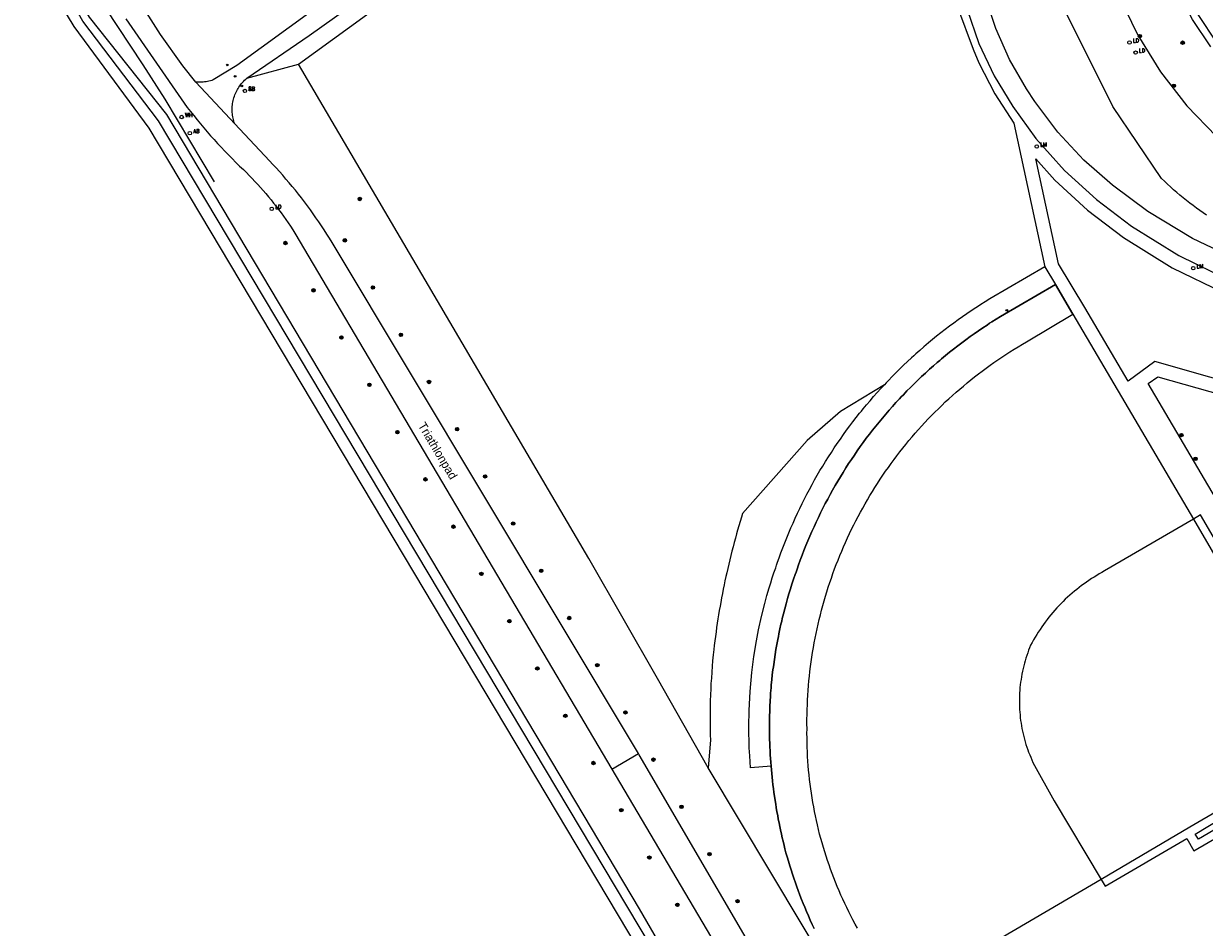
# Model space of a CAD drawing. Header units: metres. Extents: x 138165 to 154469, y 480134 to 494189.
# Tile 722 of 1056: x 144911 to 145082, y 489094 to 489226. Entities that reach past the tile are written whole.
import ezdxf

# ---------------------------------------------------------------- set-up
doc = ezdxf.new("R2010")
doc.units = ezdxf.units.M
doc.header["$LTSCALE"] = 0.001
doc.header["$MEASUREMENT"] = 0
for name, color, linetype, lineweight in [('TOP-L-terrein schutting raster hek leuning', 7, 'Continuous', 0), ('TOP-L-topo objecten punt', 7, 'Continuous', 0), ('TOP-L-topo objecten vlak', 7, 'Continuous', 0), ('TOP-L-verharding vangrail', 7, 'Continuous', 0), ('TOP-T-topo huisnummering naamgeving', 7, 'Continuous', 0)]:
    doc.layers.add(name, color=color, linetype=linetype, lineweight=lineweight)
doc.styles.add('Style-INTL_ISO', font='INTL_ISO.shx')
doc.styles.add('Style-STANDARD', font='STANDARD.shx')

# ---------------------------------------------------------------- blocks, each defined once
blk = doc.blocks.new('24')
at = {"layer": 'TOP-L-topo objecten punt', "color": 7, "linetype": 'Continuous', "lineweight": 0}
for radius in [0.025, 0.0182, 0.0115, 0.005]:
    blk.add_circle((0, 0), radius, dxfattribs=at)
blk = doc.blocks.new('121')
at = {"layer": 'TOP-L-topo objecten punt', "color": 7, "linetype": 'Continuous', "lineweight": 0}
blk.add_circle((0, 0), 0.025, dxfattribs=at)
at = {"layer": 'TOP-L-topo objecten punt', "color": 7, "linetype": 'Continuous', "lineweight": 0, "style": 'Style-STANDARD'}
blk.add_text('LD', height=0.06, dxfattribs=at).set_placement((0.0483, 0))
blk = doc.blocks.new('10')
at = {"layer": 'TOP-L-topo objecten punt', "linetype": 'Continuous', "lineweight": 0}
blk.add_circle((0, 0), 0.0125, dxfattribs=at)
blk = doc.blocks.new('16')
at = {"layer": 'TOP-L-topo objecten punt', "color": 7, "linetype": 'Continuous', "lineweight": 0}
blk.add_circle((0, 0), 0.025, dxfattribs=at)
at = {"layer": 'TOP-L-topo objecten punt', "color": 7, "linetype": 'Continuous', "lineweight": 0, "style": 'Style-STANDARD'}
blk.add_text('LM', height=0.06, dxfattribs=at).set_placement((0.0483, 0))
blk = doc.blocks.new('11')
at = {"layer": 'TOP-L-topo objecten punt', "color": 7, "linetype": 'Continuous', "lineweight": 0}
blk.add_circle((0, 0), 0.025, dxfattribs=at)
at = {"layer": 'TOP-L-topo objecten punt', "color": 7, "linetype": 'Continuous', "lineweight": 0, "style": 'Style-STANDARD'}
blk.add_text('AB', height=0.06, dxfattribs=at).set_placement((0.0483, 0))
blk = doc.blocks.new('302')
at = {"layer": 'TOP-L-topo objecten punt', "color": 7, "linetype": 'Continuous', "lineweight": 0}
blk.add_circle((0, 0), 0.025, dxfattribs=at)
at = {"layer": 'TOP-L-topo objecten punt', "color": 7, "linetype": 'Continuous', "lineweight": 0, "style": 'Style-STANDARD'}
blk.add_text('WH', height=0.06, dxfattribs=at).set_placement((0.0483, 0))
blk = doc.blocks.new('175')
at = {"layer": 'TOP-L-topo objecten punt', "color": 7, "linetype": 'Continuous', "lineweight": 0}
blk.add_circle((0, 0), 0.025, dxfattribs=at)
at = {"layer": 'TOP-L-topo objecten punt', "color": 7, "linetype": 'Continuous', "lineweight": 0, "style": 'Style-STANDARD'}
blk.add_text('SB', height=0.06, dxfattribs=at).set_placement((0.0483, 0))

msp = doc.modelspace()

# ---------------------------------------------------------------- linework, layer by layer
at = {"layer": 'TOP-L-terrein schutting raster hek leuning', "flags": 128}
for points in [[(145082.36, 489285.37), (145081.51, 489283.6), (145078.75, 489276.78), (145076.72, 489269.69), (145075.44, 489262.44), (145074.93, 489255.09), (145075.19, 489247.73), (145075.44, 489244.34), (145076.2, 489239.75), (145077.44, 489235.27), (145079.14, 489230.95), (145081.28, 489226.83), (145083.84, 489222.95)], [(145025.39, 489094.12), (145025.13, 489094.68), (145024.85, 489095.3), (145024.58, 489095.93), (145024.31, 489096.56), (145024.04, 489097.19), (145023.81, 489097.76), (145023.59, 489098.33), (145023.34, 489098.96), (145023.1, 489099.61), (145022.89, 489100.18), (145022.69, 489100.75), (145022.46, 489101.4), (145022.27, 489101.98), (145022.06, 489102.63), (145021.88, 489103.21), (145021.67, 489103.87), (145021.48, 489104.52), (145021.31, 489105.11), (145021.17, 489105.66), (145021.04, 489106.18), (145020.89, 489106.78), (145020.77, 489107.3), (145020.65, 489107.83), (145020.52, 489108.43), (145020.41, 489108.95), (145020.31, 489109.48), (145020.2, 489110.01), (145020.11, 489110.53), (145020.01, 489111.06), (145019.91, 489111.67), (145019.82, 489112.2), (145019.74, 489112.73), (145019.65, 489113.34), (145019.57, 489113.87), (145019.49, 489114.48), (145019.43, 489115.01), (145019.36, 489115.55), (145019.31, 489116.08), (145019.25, 489116.62), (145019.16, 489117.69), (145019.11, 489118.3), (145019.07, 489118.84), (145019.04, 489119.37), (145019, 489119.91), (145018.98, 489120.52), (145018.95, 489121.06), (145018.93, 489121.6), (145018.92, 489122.13), (145018.91, 489122.75), (145018.91, 489123.48), (145018.91, 489124.22), (145018.92, 489124.96), (145018.95, 489125.69), (145018.98, 489126.43), (145019.01, 489127.16), (145019.06, 489127.9), (145019.09, 489128.34), (145019.15, 489129.07), (145019.18, 489129.51), (145019.26, 489130.24), (145019.33, 489130.97), (145019.42, 489131.7), (145019.48, 489132.14), (145019.53, 489132.5), (145019.63, 489133.23), (145019.74, 489133.96), (145019.86, 489134.68), (145019.99, 489135.41), (145020.12, 489136.13), (145020.21, 489136.57), (145020.28, 489136.93), (145020.43, 489137.65), (145020.59, 489138.36), (145020.69, 489138.79), (145020.77, 489139.15), (145020.95, 489139.86), (145021.13, 489140.58), (145021.32, 489141.29), (145021.44, 489141.71), (145021.54, 489142.07), (145021.75, 489142.77), (145021.96, 489143.48), (145022.19, 489144.18), (145022.42, 489144.88), (145022.65, 489145.57), (145022.78, 489145.92), (145022.92, 489146.33), (145023.15, 489146.97), (145023.4, 489147.67), (145023.66, 489148.37), (145023.93, 489149.07), (145024.21, 489149.77), (145024.49, 489150.46), (145024.79, 489151.15), (145025.08, 489151.83), (145025.39, 489152.52), (145025.7, 489153.19), (145026.02, 489153.87), (145026.35, 489154.54), (145026.69, 489155.21), (145027.03, 489155.88), (145027.38, 489156.54), (145027.73, 489157.2), (145028.1, 489157.85), (145028.47, 489158.5), (145028.85, 489159.14), (145029.23, 489159.79), (145029.62, 489160.42), (145030.02, 489161.06), (145030.42, 489161.69), (145030.83, 489162.31), (145031.25, 489162.93), (145031.68, 489163.55), (145032.11, 489164.16), (145032.55, 489164.77), (145032.99, 489165.37), (145033.44, 489165.96), (145033.9, 489166.56), (145034.36, 489167.14), (145034.61, 489167.45), (145034.85, 489167.74), (145035.32, 489168.32), (145035.81, 489168.89), (145036.3, 489169.45), (145036.79, 489170.01), (145037.3, 489170.57), (145037.8, 489171.12), (145038.06, 489171.39), (145038.37, 489171.71), (145038.89, 489172.25), (145039.42, 489172.78), (145039.95, 489173.31), (145040.48, 489173.83), (145041.03, 489174.35), (145041.58, 489174.86), (145041.91, 489175.16), (145042.18, 489175.41), (145042.74, 489175.91), (145043.31, 489176.4), (145043.65, 489176.69), (145043.93, 489176.93), (145044.51, 489177.41), (145045.09, 489177.88), (145045.68, 489178.35), (145046.27, 489178.81), (145046.86, 489179.26), (145047.46, 489179.7), (145048.07, 489180.15), (145048.68, 489180.58), (145049.29, 489181.01), (145049.91, 489181.43), (145050.54, 489181.84), (145050.91, 489182.09), (145051.23, 489182.29), (145051.86, 489182.69), (145052.49, 489183.08), (145060.47, 489187.72), (145063.01, 489183.4), (145080.53, 489153.6), (145088.24, 489140.38)], [(145089.38, 489114.32), (145080.01, 489108.83)], [(145080.01, 489108.83), (145067.11, 489101.23), (145036.96, 489083.56)]]:
    msp.add_lwpolyline(points, dxfattribs=at)
at = {"layer": 'TOP-L-topo objecten vlak', "flags": 128}
for points in [[(145083.05, 489222.28), (145080.4, 489226.28), (145078.18, 489230.53), (145076.42, 489234.99), (145075.13, 489239.6), (145074.33, 489244.33), (145074.07, 489247.62), (145073.65, 489254.48), (145073.96, 489261.35), (145074.98, 489268.15), (145076.71, 489274.81), (145079.12, 489281.25), (145081.48, 489286.11), (145084.85, 489292.77)], [(145082.36, 489285.37), (145081.51, 489283.6), (145078.75, 489276.78), (145076.72, 489269.69), (145075.44, 489262.44), (145074.93, 489255.09), (145075.19, 489247.73), (145075.44, 489244.34), (145076.2, 489239.75), (145077.44, 489235.27), (145079.14, 489230.95), (145081.28, 489226.83), (145083.84, 489222.95)], [(144942.96, 489217.71), (144952.01, 489223.93), (145028.19, 489278.12)], [(144950.47, 489219.77), (144991.09, 489249.28), (145000, 489255.59), (145026.96, 489274.47), (145027.44, 489274.56), (145028.05, 489274.6), (145028.66, 489274.59), (145029.26, 489274.51), (145029.83, 489274.29), (145030.41, 489273.99), (145030.96, 489273.63), (145031.47, 489273.22), (145031.93, 489272.75), (145032.34, 489272.24), (145046.22, 489228.07), (145048.5, 489221.94), (145049.34, 489219.96), (145051.66, 489215.45), (145054.44, 489211.2), (145058.95, 489190.31)], [(145033.67, 489275), (145036.67, 489264.22), (145047.47, 489228.25), (145047.63, 489227.7), (145049.34, 489222.78), (145051.56, 489218.05), (145054.26, 489213.59), (145057.61, 489208.98), (145061.79, 489204.31), (145066.43, 489200.09), (145071.51, 489196.22), (145078.4, 489191.93), (145085.7, 489188.38), (145087.72, 489187.49), (145100.32, 489182.87), (145141.1, 489173.35)], [(145082.44, 489197.8), (145081.94, 489198.15), (145081.44, 489198.5), (145080.95, 489198.85), (145080.47, 489199.22), (145079.99, 489199.58), (145079.51, 489199.96), (145079.04, 489200.34), (145078.57, 489200.72), (145078.11, 489201.12), (145077.65, 489201.51), (145077.2, 489201.92), (145076.75, 489202.32), (145076.31, 489202.74), (145075.87, 489203.16), (145068.83, 489213.6), (145060.68, 489230), (145062.27, 489251.94), (145065.8, 489261.83), (145065.89, 489261.82)], [(145065.89, 489261.82), (145065.33, 489256.51), (145065.31, 489247.08), (145066.1, 489241.53), (145067.59, 489235.46), (145069.71, 489229.59), (145072.43, 489223.97), (145075.72, 489218.67), (145079.55, 489213.73), (145083.87, 489209.23), (145083.99, 489209.12), (145092.52, 489202.12), (145101.74, 489196.04), (145108.91, 489192.33)], [(144935.54, 489217.14), (144933.68, 489219.5), (144930.42, 489224.08), (144926.43, 489230.36), (144919.34, 489242.56)], [(144910.53, 489237.34), (144917.81, 489225.25), (144928.75, 489210.47), (145039.75, 489024.1), (145048.81, 489008.9), (145179.92, 488787.81), (145218.05, 488723.49)], [(145219.59, 488724.42), (145179.83, 488791.49), (145056.18, 489000), (145040.49, 489026.38), (145020.02, 489060.75), (145000, 489094.38), (144930.14, 489211.54), (144919.12, 489226.03), (144912.2, 489238.33)], [(144912.63, 489238.58), (144920.04, 489226.58), (144931.29, 489212.44), (145000, 489096.98), (145020.7, 489061.16), (145041.17, 489026.79), (145051.04, 489010.23), (145057.11, 489000), (145180.52, 488791.9), (145220.28, 488724.83)], [(145087.23, 489191.19), (145080.38, 489194.42), (145073.91, 489198.34), (145068.78, 489202.17), (145064.59, 489205.82), (145060.81, 489209.89), (145057.47, 489214.33), (145056.27, 489216.2), (145053.82, 489220.45), (145051.83, 489224.93), (145050.43, 489229.21)], [(144952.68, 489227.65), (144941.53, 489219.58), (144938.09, 489217.47), (144937.88, 489217.4), (144937.67, 489217.35), (144937.46, 489217.3), (144937.25, 489217.25), (144937.04, 489217.21), (144936.83, 489217.18), (144936.61, 489217.16), (144936.4, 489217.14), (144936.18, 489217.13), (144935.97, 489217.13), (144935.75, 489217.13), (144935.54, 489217.14)], [(144925.4, 489226.38), (144933.84, 489214.09), (144934.31, 489213.48), (144934.78, 489212.88), (144935.25, 489212.28), (144935.73, 489211.69), (144936.22, 489211.1), (144936.71, 489210.52), (144937.21, 489209.94), (144937.71, 489209.37), (144938.22, 489208.8), (144938.73, 489208.24), (144939.25, 489207.68), (144939.77, 489207.12), (144940.3, 489206.58), (144940.84, 489206.03), (144941.38, 489205.49), (144941.92, 489204.96), (144942.48, 489204.43), (144942.9, 489204.02), (144943.32, 489203.59), (144943.73, 489203.16), (144944.14, 489202.73), (144944.55, 489202.29), (144944.95, 489201.85), (144945.34, 489201.4), (144945.73, 489200.95), (144946.11, 489200.49), (144946.49, 489200.03), (144946.86, 489199.57), (144947.23, 489199.1), (144947.59, 489198.62), (144947.95, 489198.14), (144948.3, 489197.66), (144948.64, 489197.17), (144948.98, 489196.68), (144949.31, 489196.19), (144949.64, 489195.69), (144949.96, 489195.18), (144996, 489117.26)], [(144942.96, 489217.71), (144950.47, 489219.77)], [(145010.02, 489117.47), (145002.64, 489130.47), (144992.69, 489147.9), (144950.47, 489219.77)], [(144941.21, 489211.09), (144935.54, 489217.14)], [(144941.21, 489211.09), (144941.14, 489211.29), (144941.08, 489211.5), (144941.02, 489211.7), (144940.97, 489211.91), (144940.93, 489212.12), (144940.9, 489212.34), (144940.87, 489212.55), (144940.86, 489212.76), (144940.85, 489212.98), (144940.84, 489213.19), (144940.85, 489213.41), (144940.86, 489213.62), (144940.88, 489213.83), (144940.91, 489214.05), (144940.95, 489214.26), (144940.99, 489214.47), (144941.04, 489214.68), (144941.1, 489214.88), (144941.17, 489215.09), (144941.24, 489215.29), (144941.32, 489215.49), (144941.41, 489215.68), (144941.5, 489215.88), (144941.6, 489216.07), (144941.71, 489216.25), (144941.83, 489216.43), (144941.95, 489216.61), (144942.07, 489216.78), (144942.21, 489216.95), (144942.35, 489217.11), (144942.49, 489217.27), (144942.64, 489217.42), (144942.8, 489217.57), (144942.96, 489217.71)], [(144999.87, 489119.55), (144955.36, 489193.86), (144954.98, 489194.46), (144954.6, 489195.07), (144954.22, 489195.66), (144953.82, 489196.26), (144953.42, 489196.85), (144953.02, 489197.44), (144952.61, 489198.02), (144952.2, 489198.6), (144951.77, 489199.17), (144951.35, 489199.74), (144950.91, 489200.31), (144950.47, 489200.87), (144950.03, 489201.43), (144949.58, 489201.98), (144949.12, 489202.53), (144948.66, 489203.07), (144948.2, 489203.61), (144947.73, 489204.15), (144947.25, 489204.67), (144946.77, 489205.2), (144946.28, 489205.72), (144941.21, 489211.09)], [(145060.9, 489190.73), (145057.61, 489205.98), (145060.37, 489202.9), (145065.15, 489198.55), (145070.38, 489194.57), (145077.43, 489190.17), (145084.86, 489186.56), (145086.98, 489185.64), (145099.75, 489180.95), (145149.34, 489169.37), (145147.62, 489162.3), (145146.45, 489157.68), (145098.07, 489170.01), (145095.74, 489171.26), (145090.88, 489171.99), (145074.94, 489176.53), (145071.06, 489173.67), (145064.74, 489184.41), (145060.9, 489190.73)], [(145058.95, 489190.31), (145050.95, 489185.65), (145050.27, 489185.23), (145049.61, 489184.82), (145049.28, 489184.6), (145048.89, 489184.35), (145048.24, 489183.92), (145047.59, 489183.48), (145046.95, 489183.03), (145046.32, 489182.58), (145045.69, 489182.12), (145045.06, 489181.66), (145044.44, 489181.18), (145043.82, 489180.7), (145043.21, 489180.22), (145042.61, 489179.73), (145042.01, 489179.23), (145041.71, 489178.97), (145041.35, 489178.67), (145040.76, 489178.16), (145040.18, 489177.65), (145039.89, 489177.38), (145039.54, 489177.06), (145038.97, 489176.53), (145038.41, 489176), (145037.85, 489175.45), (145037.29, 489174.9), (145036.74, 489174.35), (145036.2, 489173.79), (145035.88, 489173.45), (145035.61, 489173.16)], [(145058.95, 489190.31), (145060.47, 489187.72)], [(145060.47, 489187.72), (145052.49, 489183.08), (145051.86, 489182.69), (145051.23, 489182.29), (145050.91, 489182.09), (145050.54, 489181.84), (145049.91, 489181.43), (145049.29, 489181.01), (145048.68, 489180.58), (145048.07, 489180.15), (145047.46, 489179.7), (145046.86, 489179.26), (145046.27, 489178.81), (145045.68, 489178.35), (145045.09, 489177.88), (145044.51, 489177.41), (145043.93, 489176.93), (145043.65, 489176.69), (145043.31, 489176.4), (145042.74, 489175.91), (145042.18, 489175.41), (145041.91, 489175.16), (145041.58, 489174.86), (145041.03, 489174.35), (145040.48, 489173.83), (145039.95, 489173.31), (145039.42, 489172.78), (145038.89, 489172.25), (145038.37, 489171.71), (145038.06, 489171.39), (145037.8, 489171.12), (145037.3, 489170.57), (145036.79, 489170.01), (145036.3, 489169.45), (145035.81, 489168.89), (145035.32, 489168.32), (145034.85, 489167.74), (145034.61, 489167.45), (145034.36, 489167.14), (145033.9, 489166.56), (145033.44, 489165.96), (145032.99, 489165.37), (145032.55, 489164.77), (145032.11, 489164.16), (145031.68, 489163.55), (145031.25, 489162.93), (145030.83, 489162.31), (145030.42, 489161.69), (145030.02, 489161.06), (145029.62, 489160.42), (145029.23, 489159.79), (145028.85, 489159.14), (145028.47, 489158.5), (145028.1, 489157.85), (145027.73, 489157.2), (145027.38, 489156.54), (145027.03, 489155.88), (145026.69, 489155.21), (145026.35, 489154.54), (145026.02, 489153.87), (145025.7, 489153.19), (145025.39, 489152.52), (145025.08, 489151.83), (145024.79, 489151.15), (145024.49, 489150.46), (145024.21, 489149.77), (145023.93, 489149.07), (145023.66, 489148.37), (145023.4, 489147.67), (145023.15, 489146.97), (145022.92, 489146.33), (145022.78, 489145.92), (145022.65, 489145.57), (145022.42, 489144.88), (145022.19, 489144.18), (145021.96, 489143.48), (145021.75, 489142.77), (145021.54, 489142.07), (145021.44, 489141.71), (145021.32, 489141.29), (145021.13, 489140.58), (145020.95, 489139.86), (145020.77, 489139.15), (145020.69, 489138.79), (145020.59, 489138.36), (145020.43, 489137.65), (145020.28, 489136.93), (145020.21, 489136.57), (145020.12, 489136.13), (145019.99, 489135.41), (145019.86, 489134.68), (145019.74, 489133.96), (145019.63, 489133.23), (145019.53, 489132.5), (145019.48, 489132.14), (145019.42, 489131.7), (145019.33, 489130.97), (145019.26, 489130.24), (145019.18, 489129.51), (145019.15, 489129.07), (145019.09, 489128.34), (145019.06, 489127.9), (145019.01, 489127.16), (145018.98, 489126.43), (145018.95, 489125.69), (145018.92, 489124.96), (145018.91, 489124.22), (145018.91, 489123.48), (145018.91, 489122.75), (145018.92, 489122.13), (145018.93, 489121.6), (145018.95, 489121.06), (145018.98, 489120.52), (145019, 489119.91), (145019.04, 489119.37), (145019.07, 489118.84), (145019.11, 489118.3), (145019.16, 489117.69)], [(145063.01, 489183.4), (145060.47, 489187.72)], [(145031.69, 489094.16), (145031.37, 489094.75), (145031.05, 489095.35), (145030.74, 489095.94), (145030.44, 489096.54), (145030.14, 489097.14), (145029.85, 489097.75), (145029.57, 489098.36), (145029.3, 489098.97), (145029.03, 489099.59), (145028.77, 489100.21), (145028.51, 489100.83), (145028.27, 489101.45), (145028.03, 489102.08), (145027.8, 489102.71), (145027.57, 489103.35), (145027.36, 489103.98), (145027.15, 489104.62), (145026.94, 489105.26), (145026.75, 489105.9), (145026.56, 489106.55), (145026.38, 489107.2), (145026.21, 489107.84), (145026.05, 489108.5), (145025.89, 489109.15), (145025.74, 489109.8), (145025.6, 489110.46), (145025.46, 489111.12), (145025.34, 489111.78), (145025.22, 489112.44), (145025.11, 489113.1), (145025.01, 489113.77), (145024.91, 489114.43), (145024.82, 489115.1), (145024.74, 489115.76), (145024.67, 489116.43), (145024.61, 489117.1), (145024.55, 489117.77), (145024.5, 489118.44), (145024.46, 489119.11), (145024.43, 489119.78), (145024.4, 489120.45), (145024.39, 489121.12), (145024.38, 489121.8), (145024.37, 489122.47), (145024.38, 489123.14), (145024.37, 489123.84), (145024.37, 489124.53), (145024.38, 489125.23), (145024.4, 489125.93), (145024.42, 489126.62), (145024.45, 489127.32), (145024.49, 489128.02), (145024.54, 489128.71), (145024.6, 489129.41), (145024.66, 489130.1), (145024.73, 489130.8), (145024.8, 489131.49), (145024.89, 489132.18), (145024.98, 489132.88), (145025.08, 489133.57), (145025.19, 489134.25), (145025.3, 489134.94), (145025.42, 489135.63), (145025.55, 489136.31), (145025.69, 489137), (145025.84, 489137.68), (145025.99, 489138.36), (145026.15, 489139.04), (145026.32, 489139.72), (145026.49, 489140.39), (145026.67, 489141.07), (145026.86, 489141.74), (145027.05, 489142.41), (145027.26, 489143.07), (145027.47, 489143.74), (145027.69, 489144.4), (145027.91, 489145.06), (145028.14, 489145.72), (145028.38, 489146.37), (145028.63, 489147.03), (145028.88, 489147.67), (145029.14, 489148.32), (145029.41, 489148.97), (145029.69, 489149.61), (145029.97, 489150.24), (145030.26, 489150.88), (145030.55, 489151.51), (145030.86, 489152.14), (145031.17, 489152.77), (145031.48, 489153.39), (145031.8, 489154.01), (145032.13, 489154.62), (145032.47, 489155.23), (145032.81, 489155.84), (145033.16, 489156.44), (145033.52, 489157.04), (145033.88, 489157.64), (145034.25, 489158.23), (145034.63, 489158.82), (145035.01, 489159.41), (145035.4, 489159.99), (145035.79, 489160.57), (145036.2, 489161.15), (145036.61, 489161.72), (145037.02, 489162.28), (145037.44, 489162.84), (145037.87, 489163.4), (145038.3, 489163.95), (145038.74, 489164.49), (145039.19, 489165.04), (145039.64, 489165.57), (145040.1, 489166.1), (145040.56, 489166.63), (145041.03, 489167.15), (145041.5, 489167.66), (145041.98, 489168.18), (145042.47, 489168.68), (145042.96, 489169.18), (145043.46, 489169.67), (145043.96, 489170.16), (145044.47, 489170.65), (145044.98, 489171.12), (145045.5, 489171.59), (145046.03, 489172.06), (145046.56, 489172.52), (145047.09, 489172.97), (145047.63, 489173.42), (145048.17, 489173.86), (145048.72, 489174.3), (145049.28, 489174.73), (145049.83, 489175.15), (145050.4, 489175.57), (145050.97, 489175.98), (145051.54, 489176.39), (145052.11, 489176.78), (145052.7, 489177.17), (145053.28, 489177.56), (145053.87, 489177.94), (145054.47, 489178.31), (145055.06, 489178.68), (145055.67, 489179.04), (145056.27, 489179.39), (145063.01, 489183.4)], [(145063.01, 489183.4), (145080.53, 489153.6)], [(145101.2, 489127.02), (145073.95, 489173.32), (145075.34, 489174.33), (145090.45, 489170.04), (145095.1, 489169.33), (145097.34, 489168.13), (145146.62, 489155.57), (145146.58, 489154.62)], [(145035.61, 489173.16), (145029.22, 489169.28), (145024.38, 489165.07), (145015, 489154.44), (145014.84, 489153.91), (145014.65, 489153.29), (145014.47, 489152.66), (145014.29, 489152.03), (145014.13, 489151.5), (145013.96, 489150.87), (145013.79, 489150.24), (145013.62, 489149.61), (145013.46, 489148.98), (145013.3, 489148.35), (145013.14, 489147.72), (145012.99, 489147.08), (145012.85, 489146.45), (145012.7, 489145.81), (145012.58, 489145.27), (145012.45, 489144.63), (145012.33, 489144.08), (145012.2, 489143.44), (145012.08, 489142.81), (145011.95, 489142.16), (145011.84, 489141.52), (145011.74, 489140.97), (145011.63, 489140.33), (145011.52, 489139.69), (145011.43, 489139.14), (145011.33, 489138.49), (145011.24, 489137.85), (145011.15, 489137.21), (145011.06, 489136.56), (145010.97, 489135.91), (145010.89, 489135.27), (145010.82, 489134.66), (145010.74, 489133.88), (145010.66, 489133.02), (145010.6, 489132.24), (145010.53, 489131.37), (145010.47, 489130.51), (145010.42, 489129.73), (145010.39, 489128.95), (145010.35, 489128.08), (145010.32, 489127.22), (145010.3, 489126.43), (145010.29, 489125.65), (145010.29, 489124.79), (145010.29, 489123.92), (145010.3, 489123.14), (145010.32, 489122.27), (145010.34, 489121.47), (145010.02, 489117.47)], [(145019.16, 489117.69), (145016.17, 489117.44), (145016.04, 489119.19), (145015.98, 489120.39), (145015.91, 489123.49), (145015.95, 489125.79), (145016.1, 489128.56), (145016.35, 489131.31), (145016.66, 489133.67), (145017.03, 489135.94), (145017.34, 489137.53), (145017.77, 489139.47), (145018.23, 489141.34), (145018.55, 489142.53), (145018.88, 489143.65), (145019.1, 489144.37), (145019.33, 489145.1), (145019.57, 489145.83), (145019.82, 489146.55), (145019.95, 489146.92), (145020.1, 489147.34), (145020.32, 489147.98), (145020.59, 489148.71), (145020.86, 489149.44), (145021.14, 489150.17), (145021.43, 489150.89), (145021.72, 489151.61), (145022.03, 489152.33), (145022.34, 489153.05), (145022.66, 489153.76), (145022.99, 489154.47), (145023.32, 489155.17), (145023.66, 489155.87), (145024.01, 489156.57), (145024.37, 489157.26), (145024.73, 489157.95), (145025.11, 489158.64), (145025.48, 489159.32), (145025.87, 489160), (145026.26, 489160.67), (145026.67, 489161.34), (145027.07, 489162.01), (145027.49, 489162.67), (145027.91, 489163.32), (145028.34, 489163.97), (145028.77, 489164.62), (145029.22, 489165.26), (145029.67, 489165.9), (145030.12, 489166.53), (145030.59, 489167.16), (145031.05, 489167.78), (145031.53, 489168.4), (145032.02, 489169.02), (145032.28, 489169.34), (145032.53, 489169.65), (145033.03, 489170.24), (145033.53, 489170.84), (145034.04, 489171.43), (145034.56, 489172.01), (145035.08, 489172.59), (145035.61, 489173.16)], [(145080.53, 489153.6), (145067.62, 489146.09), (145067.23, 489145.88), (145066.85, 489145.66), (145066.47, 489145.43), (145066.09, 489145.2), (145065.72, 489144.97), (145065.35, 489144.72), (145064.99, 489144.47), (145064.63, 489144.22), (145064.27, 489143.96), (145063.92, 489143.69), (145063.57, 489143.41), (145063.23, 489143.14), (145062.89, 489142.85), (145062.56, 489142.56), (145062.24, 489142.26), (145061.91, 489141.96), (145061.6, 489141.65), (145061.29, 489141.34), (145060.98, 489141.02), (145060.68, 489140.7), (145060.38, 489140.37), (145060.09, 489140.04), (145059.81, 489139.7), (145059.53, 489139.35), (145059.26, 489139.01), (145058.99, 489138.66), (145058.73, 489138.3), (145058.48, 489137.94), (145058.23, 489137.57), (145057.98, 489137.2), (145057.75, 489136.83), (145057.52, 489136.45), (145057.3, 489136.07), (145057.08, 489135.68), (145056.87, 489135.3), (145056.72, 489134.93), (145056.58, 489134.56), (145056.44, 489134.18), (145056.31, 489133.8), (145056.19, 489133.42), (145056.07, 489133.04), (145055.96, 489132.66), (145055.86, 489132.27), (145055.77, 489131.89), (145055.68, 489131.5), (145055.6, 489131.1), (145055.53, 489130.71), (145055.47, 489130.32), (145055.41, 489129.92), (145055.36, 489129.53), (145055.32, 489129.13), (145055.29, 489128.73), (145055.26, 489128.34), (145055.24, 489127.94), (145055.23, 489127.54), (145055.23, 489127.14), (145055.23, 489126.74), (145055.24, 489126.34), (145055.26, 489125.95), (145055.29, 489125.55), (145055.33, 489125.15), (145055.37, 489124.75), (145055.42, 489124.36), (145055.47, 489123.96), (145055.54, 489123.57), (145055.61, 489123.18), (145055.69, 489122.79), (145055.77, 489122.4), (145055.87, 489122.01), (145055.97, 489121.62), (145056.08, 489121.24), (145056.19, 489120.86), (145056.32, 489120.48), (145056.45, 489120.1), (145056.58, 489119.73), (145056.73, 489119.36), (145056.88, 489118.99), (145057.04, 489118.62), (145057.2, 489118.26), (145060.3, 489112.68), (145067.11, 489101.23)], [(145101.2, 489127.02), (145100.27, 489126.44), (145090.15, 489143.15), (145088.57, 489142.24), (145081.53, 489154.23), (145080.53, 489153.6)], [(145080.53, 489153.6), (145088.24, 489140.38)], [(144996, 489117.26), (144999.87, 489119.55)], [(145081.34, 488980.69), (145069.91, 489000), (145061.96, 489013.59), (145049.44, 489034.5), (145048.58, 489036.41), (145045.98, 489040.46), (145000, 489119.34), (144999.87, 489119.55)], [(144996, 489117.26), (145052.73, 489021.23), (145055.59, 489016.66), (145056.94, 489015.65), (145078.55, 488979.16)], [(145108.81, 488953.28), (145095.52, 488972.93), (145076.79, 489004.55), (145054.06, 489042.89), (145037.19, 489072.03), (145010.02, 489117.47)], [(145019.16, 489117.69), (145019.25, 489116.62), (145019.31, 489116.08), (145019.36, 489115.55), (145019.43, 489115.01), (145019.49, 489114.48), (145019.57, 489113.87), (145019.65, 489113.34), (145019.74, 489112.73), (145019.82, 489112.2), (145019.91, 489111.67), (145020.01, 489111.06), (145020.11, 489110.53), (145020.2, 489110.01), (145020.31, 489109.48), (145020.41, 489108.95), (145020.52, 489108.43), (145020.65, 489107.83), (145020.77, 489107.3), (145020.89, 489106.78), (145021.04, 489106.18), (145021.17, 489105.66), (145021.31, 489105.11), (145021.48, 489104.52), (145021.67, 489103.87), (145021.88, 489103.21), (145022.06, 489102.63), (145022.27, 489101.98), (145022.46, 489101.4), (145022.69, 489100.75), (145022.89, 489100.18), (145023.1, 489099.61), (145023.34, 489098.96), (145023.59, 489098.33), (145023.81, 489097.76), (145024.04, 489097.19), (145024.31, 489096.56), (145024.58, 489095.93), (145024.85, 489095.3), (145025.13, 489094.68), (145025.39, 489094.12)], [(145089.38, 489114.32), (145080.01, 489108.83), (145067.11, 489101.23)], [(145067.11, 489101.23), (145067.71, 489100.24), (145079.57, 489107.21), (145080.6, 489105.38), (145092.27, 489112.18)], [(145088.88, 489112.7), (145089.37, 489111.83), (145081.25, 489107.07), (145080.8, 489107.84), (145088.88, 489112.7)], [(145067.11, 489101.23), (145036.96, 489083.56)]]:
    msp.add_lwpolyline(points, dxfattribs=at)
at = {"layer": 'TOP-L-verharding vangrail', "flags": 128}
msp.add_lwpolyline([(144938.25, 489202.68), (144931.08, 489214.66), (144927.91, 489219.66), (144922.41, 489227.98)], dxfattribs=at)

# ---------------------------------------------------------------- block references
at = {"layer": 'TOP-L-topo objecten punt', "xscale": 10, "yscale": 10, "zscale": 10}
for name, p in [('24', (145072.75, 489223.85)), ('121', (145071.23, 489222.91)), ('121', (145072.13, 489221.45)), ('24', (145078.96, 489222.89)), ('10', (144940.13, 489219.65)), ('10', (144941.27, 489217.99)), ('10', (144942.24, 489216.6)), ('24', (145077.68, 489216.63)), ('175', (144942.69, 489215.88)), ('11', (144942.69, 489215.88)), ('302', (144933.5, 489212.08)), ('11', (144934.69, 489209.74)), ('16', (145057.76, 489207.79)), ('24', (144959.38, 489200.17)), ('121', (144946.59, 489198.73)), ('24', (144948.58, 489193.76)), ('24', (144957.21, 489194.15)), ('16', (145080.5, 489190.11)), ('24', (144952.65, 489186.89)), ('24', (144961.29, 489187.29)), ('10', (145053.41, 489183.97)), ('24', (144956.71, 489180.02)), ('24', (144965.36, 489180.42)), ('24', (144960.78, 489173.14)), ('24', (144969.44, 489173.56)), ('24', (144964.85, 489166.27)), ('24', (144973.52, 489166.7)), ('24', (145078.78, 489165.84)), ('24', (145080.82, 489162.38)), ('24', (144968.92, 489159.4)), ('24', (144977.59, 489159.83)), ('24', (144972.99, 489152.52)), ('24', (144981.67, 489152.97)), ('24', (144977.05, 489145.65)), ('24', (144985.75, 489146.11)), ('24', (144981.12, 489138.78)), ('24', (144989.82, 489139.24)), ('24', (144985.19, 489131.91)), ('24', (144993.9, 489132.38)), ('24', (144989.26, 489125.03)), ('24', (144997.98, 489125.52)), ('24', (144993.33, 489118.16)), ('24', (145002.05, 489118.65)), ('24', (144997.39, 489111.29)), ('24', (145006.13, 489111.79)), ('24', (145001.46, 489104.41)), ('24', (145010.2, 489104.92)), ('24', (145005.53, 489097.54)), ('24', (145014.28, 489098.06))]:
    msp.add_blockref(name, p, dxfattribs=at)

# ---------------------------------------------------------------- texts
at = {"layer": 'TOP-T-topo huisnummering naamgeving', "style": 'Style-INTL_ISO'}
msp.add_text('Triathlonpad', height=1.25, rotation=300.8, dxfattribs=at).set_placement((144967.8, 489167.23))

doc.saveas('drawing.dxf')
